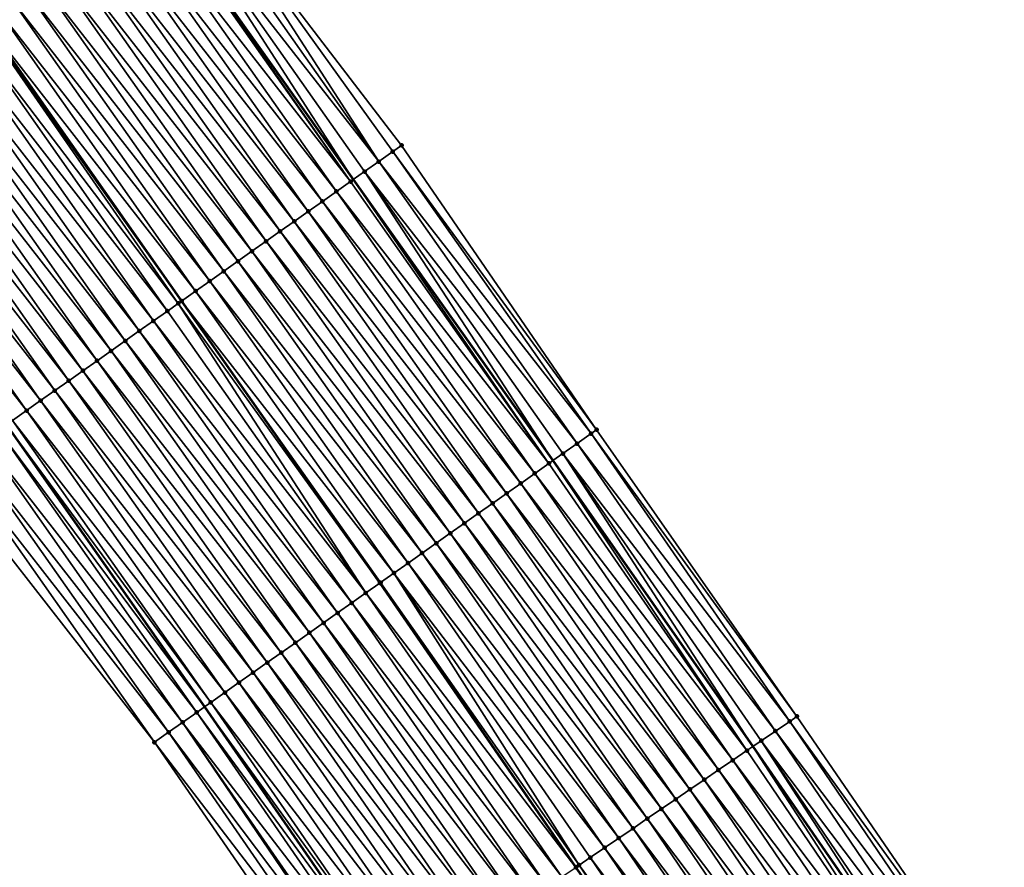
# Model space of a CAD drawing. Header units: feet. Extents: x 2017353 to 2024169, y 808050 to 818690.
# Tile 295 of 305: x 2023075 to 2023132, y 813666 to 813715. Entities that reach past the tile are written whole.
import ezdxf

# ---------------------------------------------------------------- set-up
doc = ezdxf.new("R2010")
doc.units = ezdxf.units.FT
doc.header["$MEASUREMENT"] = 0
for name, color, linetype, lineweight in [('EP_Travel Lane', 172, 'Continuous', 53), ('SB-Road Shots', 141, 'Continuous', 100), ('SB-Road X-Section', 40, 'Continuous', 13), ('STRIPING', 60, 'Continuous', 53)]:
    doc.layers.add(name, color=color, linetype=linetype, lineweight=lineweight)
doc.layers.add('I-77-MM15-17_SB-Surface-BORDER', color=7, linetype='Continuous')
doc.layers.add('I-77-MM15-17_SB-Surface-TIN', color=7, linetype='Continuous')

msp = doc.modelspace()

# ---------------------------------------------------------------- linework, layer by layer
at = {"layer": 'EP_Travel Lane'}
for points in [[(2022991.022505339, 813803.1458993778, 305.6170101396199), (2023003.285776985, 813787.5748178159, 306.3176587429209), (2023015.481625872, 813771.7401552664, 307.0422273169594), (2023027.677817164, 813755.9050481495, 307.7509931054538), (2023039.451268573, 813740.0749688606, 308.4438648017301), (2023051.259084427, 813723.947273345, 309.1315599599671), (2023062.910742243, 813707.9515460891, 309.8217512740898), (2023074.398836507, 813691.5952784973, 310.526257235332), (2023085.886663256, 813675.2393917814, 311.2440111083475), (2023097.152630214, 813658.9396776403, 311.9564695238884), (2023108.400717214, 813642.4176705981, 312.6668367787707), (2023119.426560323, 813626.1889705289, 313.387801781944), (2023130.063606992, 813609.2629426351, 313.9963628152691), (2023140.69929861, 813592.3390709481, 314.6781366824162), (2023151.334193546, 813575.4164669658, 315.40295375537), (2023161.970089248, 813558.4922705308, 316.0737007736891), (2023172.605150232, 813541.5694023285, 316.789546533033), (2023183.240155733, 813524.6466224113, 317.5083899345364)], [(2023022.87013042, 813802.7523768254, 308.1706826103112), (2023034.977134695, 813786.8482880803, 308.8740634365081), (2023047.084266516, 813770.9440317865, 309.571511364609), (2023059.192058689, 813754.6059007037, 310.2723964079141), (2023070.999675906, 813738.4784764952, 310.9698875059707), (2023082.927156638, 813722.1074260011, 311.6875594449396), (2023094.503306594, 813705.8125200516, 312.3790393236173), (2023106.078957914, 813689.5183159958, 313.0950110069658), (2023117.66792653, 813672.9413949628, 313.7577293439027), (2023129.028182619, 813656.4919666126, 314.3854467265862), (2023140.662172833, 813639.5990378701, 315.0095620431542), (2023151.539390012, 813622.8244211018, 315.6302828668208), (2023162.414023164, 813606.0537893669, 316.3875281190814), (2023173.289229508, 813589.2822736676, 317.1144895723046), (2023183.876974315, 813572.3268029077, 317.7604418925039), (2023194.421320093, 813555.3463802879, 318.4628187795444), (2023204.926228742, 813538.3413243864, 319.1687769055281)]]:
    msp.add_polyline3d(points, dxfattribs=at)
at = {"layer": 'I-77-MM15-17_SB-Surface-BORDER', "color": 3, "linetype": 'Continuous', "lineweight": -3}
for points in [[(2023024.964333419, 813804.3748025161, 308.3566072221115), (2023036.946262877, 813788.3742271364, 309.0580661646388), (2023049.169284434, 813772.559950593, 309.7702060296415), (2023061.614257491, 813756.3884599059, 310.4876143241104), (2023073.555617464, 813740.3594481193, 311.1966983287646), (2023085.154819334, 813723.6827751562, 311.8932503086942), (2023097.306286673, 813707.7941838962, 312.6253809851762), (2023108.604489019, 813691.3039202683, 313.3191232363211), (2023120.218062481, 813674.6817501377, 313.9789343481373), (2023131.518725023, 813658.1914563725, 314.5969364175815), (2023143.673377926, 813641.498583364, 315.1908668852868), (2023153.677246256, 813624.1738184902, 315.7780576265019), (2023163.769587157, 813606.9100084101, 316.4957880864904), (2023174.75253143, 813590.2067672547, 317.2367992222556), (2023185.943921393, 813573.6322411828, 317.9227440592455), (2023194.975082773, 813555.6961595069, 318.5071512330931), (2023205.189514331, 813538.5075337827, 319.1876011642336)], [(2023181.852581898, 813523.7702748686, 317.3997637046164), (2023171.551339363, 813540.9040270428, 316.7113860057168), (2023159.106655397, 813556.6838220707, 315.8496676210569), (2023149.587475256, 813574.3128165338, 315.2545603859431), (2023140.480258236, 813592.200764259, 314.6617741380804), (2023129.52701318, 813608.9241119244, 313.9559350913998), (2023117.200194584, 813624.78267664, 313.2088364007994), (2023105.421882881, 813640.386232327, 312.4429763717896), (2023094.197176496, 813656.9241267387, 311.7330354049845), (2023082.980358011, 813673.1857900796, 311.0144584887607), (2023070.66707368, 813688.9574749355, 310.2098197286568), (2023059.170121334, 813705.3067500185, 309.4875459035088), (2023047.574174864, 813721.2345558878, 308.7830737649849), (2023036.571872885, 813737.9548142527, 308.1614076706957), (2023024.851758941, 813753.7143577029, 307.4715350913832), (2023014.230916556, 813770.7705758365, 306.9171997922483), (2023000.449103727, 813785.3755890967, 306.0302409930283), (2022988.183231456, 813800.871041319, 305.3299364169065)]]:
    msp.add_polyline3d(points, dxfattribs=at)
at = {"layer": 'I-77-MM15-17_SB-Surface-TIN', "color": 128, "linetype": 'Continuous', "lineweight": -3}
for points in [[(2023095.978785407, 813706.8550641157, 312.4948224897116), (2023085.154819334, 813723.6827751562, 311.8932503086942), (2023084.480934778, 813723.2056166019, 311.8169760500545)], [(2023095.978785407, 813706.8550641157, 312.4948224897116), (2023096.794964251, 813707.4328721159, 312.5847563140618), (2023085.154819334, 813723.6827751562, 311.8932503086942)], [(2023096.794964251, 813707.4328721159, 312.5847563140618), (2023097.306286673, 813707.7941838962, 312.6253809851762), (2023085.154819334, 813723.6827751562, 311.8932503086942)], [(2023095.978785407, 813706.8550641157, 312.4948224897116), (2023084.480934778, 813723.2056166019, 311.8169760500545), (2023083.664390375, 813722.6283284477, 311.7451251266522)], [(2023083.664390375, 813722.6283284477, 311.7451251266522), (2023082.927156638, 813722.1074260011, 311.6875594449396), (2023094.503306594, 813705.8125200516, 312.3790393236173)], [(2023095.162069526, 813706.2780198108, 312.4314535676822), (2023083.664390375, 813722.6283284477, 311.7451251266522), (2023094.503306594, 813705.8125200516, 312.3790393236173)], [(2023095.162069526, 813706.2780198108, 312.4314535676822), (2023095.978785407, 813706.8550641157, 312.4948224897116), (2023083.664390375, 813722.6283284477, 311.7451251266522)], [(2023094.345386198, 813705.7009292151, 312.3664744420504), (2023082.847682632, 813722.0512725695, 311.6813538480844), (2023082.031413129, 813721.4735934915, 311.5959047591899)], [(2023094.345386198, 813705.7009292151, 312.3664744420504), (2023082.927156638, 813722.1074260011, 311.6875594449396), (2023082.847682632, 813722.0512725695, 311.6813538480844)], [(2023094.345386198, 813705.7009292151, 312.3664744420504), (2023094.503306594, 813705.8125200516, 312.3790393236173), (2023082.927156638, 813722.1074260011, 311.6875594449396)], [(2023093.529175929, 813705.123165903, 312.2780950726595), (2023082.031413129, 813721.4735934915, 311.5959047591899), (2023081.215199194, 813720.8958353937, 311.5077069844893)], [(2023093.529175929, 813705.123165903, 312.2780950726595), (2023094.345386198, 813705.7009292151, 312.3664744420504), (2023082.031413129, 813721.4735934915, 311.5959047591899)], [(2023092.712953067, 813704.5454204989, 312.1903386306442), (2023081.215199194, 813720.8958353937, 311.5077069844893), (2023080.398984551, 813720.318078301, 311.4195441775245)], [(2023092.712953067, 813704.5454204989, 312.1903386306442), (2023093.529175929, 813705.123165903, 312.2780950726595), (2023081.215199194, 813720.8958353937, 311.5077069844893)], [(2023091.896685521, 813703.9677386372, 312.1047924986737), (2023080.398984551, 813720.318078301, 311.4195441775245), (2023079.582649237, 813719.740492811, 311.3373505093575)], [(2023091.896685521, 813703.9677386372, 312.1047924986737), (2023092.712953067, 813704.5454204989, 312.1903386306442), (2023080.398984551, 813720.318078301, 311.4195441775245)], [(2023091.080291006, 813703.3902373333, 312.0255270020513), (2023079.582649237, 813719.740492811, 311.3373505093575), (2023078.766256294, 813719.1629892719, 311.2580074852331)], [(2023091.080291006, 813703.3902373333, 312.0255270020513), (2023091.896685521, 813703.9677386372, 312.1047924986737), (2023079.582649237, 813719.740492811, 311.3373505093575)], [(2023090.263885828, 813702.8127511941, 311.9467890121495), (2023078.766256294, 813719.1629892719, 311.2580074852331), (2023077.949912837, 813718.5854153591, 311.1762165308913)], [(2023090.263885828, 813702.8127511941, 311.9467890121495), (2023091.080291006, 813703.3902373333, 312.0255270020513), (2023078.766256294, 813719.1629892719, 311.2580074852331)], [(2023089.447514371, 813702.2352170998, 311.8663829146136), (2023077.949912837, 813718.5854153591, 311.1762165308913), (2023077.133573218, 813718.0078359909, 311.0942358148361)], [(2023089.447514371, 813702.2352170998, 311.8663829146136), (2023090.263885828, 813702.8127511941, 311.9467890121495), (2023077.949912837, 813718.5854153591, 311.1762165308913)], [(2023088.631066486, 813701.65779169, 311.7897573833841), (2023077.133573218, 813718.0078359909, 311.0942358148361), (2023076.317199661, 813717.4303048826, 311.0139338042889)], [(2023088.631066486, 813701.65779169, 311.7897573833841), (2023089.447514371, 813702.2352170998, 311.8663829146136), (2023077.133573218, 813718.0078359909, 311.0942358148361)], [(2023087.814639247, 813701.0803369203, 311.7121105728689), (2023076.317199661, 813717.4303048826, 311.0139338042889), (2023075.500914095, 813716.8526486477, 310.9292793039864)], [(2023087.814639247, 813701.0803369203, 311.7121105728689), (2023088.631066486, 813701.65779169, 311.7897573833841), (2023076.317199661, 813717.4303048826, 311.0139338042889)], [(2023086.998328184, 813700.5027169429, 311.6287170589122), (2023075.500914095, 813716.8526486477, 310.9292793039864), (2023074.684552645, 813716.275100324, 310.8483784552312)], [(2023086.998328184, 813700.5027169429, 311.6287170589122), (2023087.814639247, 813701.0803369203, 311.7121105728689), (2023075.500914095, 813716.8526486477, 310.9292793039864)], [(2023086.18201913, 813699.9250941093, 311.5452241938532), (2023074.684552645, 813716.275100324, 310.8483784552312), (2023073.868339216, 813715.6973415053, 310.7601556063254)], [(2023086.18201913, 813699.9250941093, 311.5452241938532), (2023086.998328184, 813700.5027169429, 311.6287170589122), (2023074.684552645, 813716.275100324, 310.8483784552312)], [(2023085.365761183, 813699.3473985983, 311.4592032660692), (2023073.868339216, 813715.6973415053, 310.7601556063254), (2023073.052065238, 813715.1196687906, 310.6749278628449)], [(2023085.365761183, 813699.3473985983, 311.4592032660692), (2023086.18201913, 813699.9250941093, 311.5452241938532), (2023073.868339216, 813715.6973415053, 310.7601556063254)], [(2023072.963417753, 813715.0569722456, 310.666575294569), (2023084.540112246, 813698.7630558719, 311.372172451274), (2023073.042677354, 813715.1130291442, 310.6740433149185)], [(2023084.549505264, 813698.7697002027, 311.3730820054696), (2023073.052065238, 813715.1196687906, 310.6749278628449), (2023073.042677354, 813715.1130291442, 310.6740433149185)], [(2023084.549505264, 813698.7697002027, 311.3730820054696), (2023073.042677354, 813715.1130291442, 310.6740433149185), (2023084.540112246, 813698.7630558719, 311.372172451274)], [(2023084.549505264, 813698.7697002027, 311.3730820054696), (2023085.365761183, 813699.3473985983, 311.4592032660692), (2023073.052065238, 813715.1196687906, 310.6749278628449)], [(2023083.732820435, 813698.192611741, 311.3081771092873), (2023072.235454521, 813714.5424749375, 310.6063571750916), (2023071.418864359, 813713.9652518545, 310.5367697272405)], [(2023084.361810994, 813698.6369310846, 311.3549070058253), (2023072.963417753, 813715.0569722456, 310.666575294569), (2023072.235454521, 813714.5424749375, 310.6063571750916)], [(2023083.732820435, 813698.192611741, 311.3081771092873), (2023084.361810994, 813698.6369310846, 311.3549070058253), (2023072.235454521, 813714.5424749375, 310.6063571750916)], [(2023084.361810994, 813698.6369310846, 311.3549070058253), (2023084.540112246, 813698.7630558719, 311.372172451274), (2023072.963417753, 813715.0569722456, 310.666575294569)], [(2023082.916265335, 813697.6153387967, 311.2368550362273), (2023071.418864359, 813713.9652518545, 310.5367697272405), (2023070.602333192, 813713.3879448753, 310.4642639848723)], [(2023082.916265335, 813697.6153387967, 311.2368550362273), (2023083.732820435, 813698.192611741, 311.3081771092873), (2023071.418864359, 813713.9652518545, 310.5367697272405)], [(2023082.099778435, 813697.0379688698, 311.1621594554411), (2023070.602333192, 813713.3879448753, 310.4642639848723), (2023069.78576656, 813712.8106883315, 310.3935126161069)], [(2023082.099778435, 813697.0379688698, 311.1621594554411), (2023082.916265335, 813697.6153387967, 311.2368550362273), (2023070.602333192, 813713.3879448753, 310.4642639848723)], [(2023081.283227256, 813696.4606903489, 311.0906434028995), (2023069.78576656, 813712.8106883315, 310.3935126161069), (2023068.969111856, 813712.2335570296, 310.3271177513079)], [(2023081.283227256, 813696.4606903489, 311.0906434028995), (2023082.099778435, 813697.0379688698, 311.1621594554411), (2023069.78576656, 813712.8106883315, 310.3935126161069)], [(2023080.466550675, 813695.8835901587, 311.0253305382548), (2023068.969111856, 813712.2335570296, 310.3271177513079), (2023068.152402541, 813711.6565033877, 310.2634242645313)], [(2023080.466550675, 813695.8835901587, 311.0253305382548), (2023081.283227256, 813696.4606903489, 311.0906434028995), (2023068.969111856, 813712.2335570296, 310.3271177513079)], [(2023079.649880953, 813695.3064802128, 310.959678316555), (2023068.152402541, 813711.6565033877, 310.2634242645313), (2023067.335659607, 813711.0794975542, 310.2013937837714)], [(2023079.649880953, 813695.3064802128, 310.959678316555), (2023080.466550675, 813695.8835901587, 311.0253305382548), (2023068.152402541, 813711.6565033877, 310.2634242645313)], [(2023078.833174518, 813694.7294224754, 310.8958421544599), (2023067.335659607, 813711.0794975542, 310.2013937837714), (2023066.518987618, 813710.5023908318, 310.1358539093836)], [(2023078.833174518, 813694.7294224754, 310.8958421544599), (2023079.649880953, 813695.3064802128, 310.959678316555), (2023067.335659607, 813711.0794975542, 310.2013937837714)], [(2023078.01647766, 813694.1523511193, 310.8315322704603), (2023066.518987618, 813710.5023908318, 310.1358539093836), (2023065.702344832, 813709.9252425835, 310.0688695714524)], [(2023078.01647766, 813694.1523511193, 310.8315322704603), (2023078.833174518, 813694.7294224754, 310.8958421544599), (2023066.518987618, 813710.5023908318, 310.1358539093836)], [(2023077.19982279, 813693.575220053, 310.7651453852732), (2023065.702344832, 813709.9252425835, 310.0688695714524), (2023064.885734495, 813709.3480481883, 310.0002800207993)], [(2023077.19982279, 813693.575220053, 310.7651453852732), (2023078.01647766, 813694.1523511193, 310.8315322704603), (2023065.702344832, 813709.9252425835, 310.0688695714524)], [(2023076.383184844, 813692.9980649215, 310.697921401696), (2023064.885734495, 813709.3480481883, 310.0002800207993), (2023064.069165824, 813708.7707945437, 309.9296295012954)], [(2023076.383184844, 813692.9980649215, 310.697921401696), (2023077.19982279, 813693.575220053, 310.7651453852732), (2023064.885734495, 813709.3480481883, 310.0002800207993)], [(2023075.566649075, 813692.4207644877, 310.6256431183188), (2023064.069165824, 813708.7707945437, 309.9296295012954), (2023063.25267531, 813708.1934297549, 309.8551128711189)], [(2023075.566649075, 813692.4207644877, 310.6256431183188), (2023076.383184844, 813692.9980649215, 310.697921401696), (2023064.069165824, 813708.7707945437, 309.9296295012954)], [(2023074.750016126, 813691.8436022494, 310.5581719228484), (2023075.566649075, 813692.4207644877, 310.6256431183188), (2023063.25267531, 813708.1934297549, 309.8551128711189)], [(2023108.604489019, 813691.3039202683, 313.3191232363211), (2023097.306286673, 813707.7941838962, 312.6253809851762), (2023096.794964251, 813707.4328721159, 312.5847563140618)], [(2023108.292146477, 813691.0832701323, 313.2956585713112), (2023096.794964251, 813707.4328721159, 312.5847563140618), (2023095.978785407, 813706.8550641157, 312.4948224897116)], [(2023108.292146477, 813691.0832701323, 313.2956585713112), (2023108.604489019, 813691.3039202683, 313.3191232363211), (2023096.794964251, 813707.4328721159, 312.5847563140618)], [(2023107.475822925, 813690.505667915, 313.21288305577), (2023095.978785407, 813706.8550641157, 312.4948224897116), (2023095.162069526, 813706.2780198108, 312.4314535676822)], [(2023107.475822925, 813690.505667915, 313.21288305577), (2023108.292146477, 813691.0832701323, 313.2956585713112), (2023095.978785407, 813706.8550641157, 312.4948224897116)], [(2023095.162069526, 813706.2780198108, 312.4314535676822), (2023094.503306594, 813705.8125200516, 312.3790393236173), (2023106.078957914, 813689.5183159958, 313.0950110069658)], [(2023106.659252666, 813689.9284165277, 313.1423110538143), (2023095.162069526, 813706.2780198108, 312.4314535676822), (2023106.078957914, 813689.5183159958, 313.0950110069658)], [(2023106.659252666, 813689.9284165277, 313.1423110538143), (2023107.475822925, 813690.505667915, 313.21288305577), (2023095.162069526, 813706.2780198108, 312.4314535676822)], [(2023105.842601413, 813689.3512803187, 313.0757454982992), (2023094.345386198, 813705.7009292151, 312.3664744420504), (2023093.529175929, 813705.123165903, 312.2780950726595)], [(2023105.842601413, 813689.3512803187, 313.0757454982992), (2023094.503306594, 813705.8125200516, 312.3790393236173), (2023094.345386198, 813705.7009292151, 312.3664744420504)], [(2023105.842601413, 813689.3512803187, 313.0757454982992), (2023106.078957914, 813689.5183159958, 313.0950110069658), (2023094.503306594, 813705.8125200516, 312.3790393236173)], [(2023105.026446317, 813688.7734385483, 312.9846372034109), (2023093.529175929, 813705.123165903, 312.2780950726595), (2023092.712953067, 813704.5454204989, 312.1903386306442)], [(2023105.026446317, 813688.7734385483, 312.9846372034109), (2023105.842601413, 813689.3512803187, 313.0757454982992), (2023093.529175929, 813705.123165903, 312.2780950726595)], [(2023104.210337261, 813688.1955313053, 312.8912514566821), (2023092.712953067, 813704.5454204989, 312.1903386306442), (2023091.896685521, 813703.9677386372, 312.1047924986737)], [(2023104.210337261, 813688.1955313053, 312.8912514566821), (2023105.026446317, 813688.7734385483, 312.9846372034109), (2023092.712953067, 813704.5454204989, 312.1903386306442)], [(2023103.39413415, 813687.6177578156, 312.8025182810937), (2023091.896685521, 813703.9677386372, 312.1047924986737), (2023091.080291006, 813703.3902373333, 312.0255270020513)], [(2023103.39413415, 813687.6177578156, 312.8025182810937), (2023104.210337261, 813688.1955313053, 312.8912514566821), (2023091.896685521, 813703.9677386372, 312.1047924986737)], [(2023102.577805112, 813687.0401634, 312.7200141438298), (2023091.080291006, 813703.3902373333, 312.0255270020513), (2023090.263885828, 813702.8127511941, 311.9467890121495)], [(2023102.577805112, 813687.0401634, 312.7200141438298), (2023103.39413415, 813687.6177578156, 312.8025182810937), (2023091.080291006, 813703.3902373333, 312.0255270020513)], [(2023101.761431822, 813686.4626319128, 312.6396989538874), (2023090.263885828, 813702.8127511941, 311.9467890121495), (2023089.447514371, 813702.2352170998, 311.8663829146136)], [(2023101.761431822, 813686.4626319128, 312.6396989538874), (2023102.577805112, 813687.0401634, 312.7200141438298), (2023090.263885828, 813702.8127511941, 311.9467890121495)], [(2023100.945062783, 813685.8850943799, 312.5591734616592), (2023089.447514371, 813702.2352170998, 311.8663829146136), (2023088.631066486, 813701.65779169, 311.7897573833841)], [(2023100.945062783, 813685.8850943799, 312.5591734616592), (2023101.761431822, 813686.4626319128, 312.6396989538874), (2023089.447514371, 813702.2352170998, 311.8663829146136)], [(2023100.128609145, 813685.3076771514, 312.4828327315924), (2023088.631066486, 813701.65779169, 311.7897573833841), (2023087.814639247, 813701.0803369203, 311.7121105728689)], [(2023100.128609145, 813685.3076771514, 312.4828327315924), (2023100.945062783, 813685.8850943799, 312.5591734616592), (2023088.631066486, 813701.65779169, 311.7897573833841)], [(2023099.312272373, 813684.7300937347, 312.4007111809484), (2023087.814639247, 813701.0803369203, 311.7121105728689), (2023086.998328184, 813700.5027169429, 311.6287170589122)], [(2023099.312272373, 813684.7300937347, 312.4007111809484), (2023100.128609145, 813685.3076771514, 312.4828327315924), (2023087.814639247, 813701.0803369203, 311.7121105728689)], [(2023098.495958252, 813684.1524781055, 312.3174691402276), (2023086.998328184, 813700.5027169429, 311.6287170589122), (2023086.18201913, 813699.9250941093, 311.5452241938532)], [(2023098.495958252, 813684.1524781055, 312.3174691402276), (2023099.312272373, 813684.7300937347, 312.4007111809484), (2023086.998328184, 813700.5027169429, 311.6287170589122)], [(2023097.679637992, 813683.5748712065, 312.2345307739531), (2023086.18201913, 813699.9250941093, 311.5452241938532), (2023085.365761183, 813699.3473985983, 311.4592032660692)], [(2023097.679637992, 813683.5748712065, 312.2345307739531), (2023098.495958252, 813684.1524781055, 312.3174691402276), (2023086.18201913, 813699.9250941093, 311.5452241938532)], [(2023096.863424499, 813682.9971124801, 312.1463111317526), (2023085.365761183, 813699.3473985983, 311.4592032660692), (2023084.549505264, 813698.7697002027, 311.3730820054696)], [(2023096.863424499, 813682.9971124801, 312.1463111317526), (2023097.679637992, 813683.5748712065, 312.2345307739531), (2023085.365761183, 813699.3473985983, 311.4592032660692)], [(2023095.230288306, 813681.8426035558, 312.0049532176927), (2023084.361810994, 813698.6369310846, 311.3549070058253), (2023083.732820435, 813698.192611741, 311.3081771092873)], [(2023084.361810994, 813698.6369310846, 311.3549070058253), (2023096.037625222, 813682.4129715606, 312.0664382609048), (2023084.540112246, 813698.7630558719, 311.372172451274)], [(2023095.230288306, 813681.8426035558, 312.0049532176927), (2023096.037625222, 813682.4129715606, 312.0664382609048), (2023084.361810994, 813698.6369310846, 311.3549070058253)], [(2023096.089129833, 813682.4493796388, 312.0708509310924), (2023084.549505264, 813698.7697002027, 311.3730820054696), (2023084.540112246, 813698.7630558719, 311.372172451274)], [(2023096.04702779, 813682.4196142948, 312.0671543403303), (2023084.540112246, 813698.7630558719, 311.372172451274), (2023096.037625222, 813682.4129715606, 312.0664382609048)], [(2023096.04702779, 813682.4196142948, 312.0671543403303), (2023096.089129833, 813682.4493796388, 312.0708509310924), (2023084.540112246, 813698.7630558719, 311.372172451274)], [(2023096.089129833, 813682.4493796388, 312.0708509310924), (2023096.863424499, 813682.9971124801, 312.1463111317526), (2023084.549505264, 813698.7697002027, 311.3730820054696)], [(2023095.230288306, 813681.8426035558, 312.0049532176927), (2023083.732820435, 813698.192611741, 311.3081771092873), (2023082.916265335, 813697.6153387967, 311.2368550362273)], [(2023094.413706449, 813681.2653686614, 311.9349549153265), (2023082.916265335, 813697.6153387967, 311.2368550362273), (2023082.099778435, 813697.0379688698, 311.1621594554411)], [(2023094.413706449, 813681.2653686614, 311.9349549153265), (2023095.230288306, 813681.8426035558, 312.0049532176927), (2023082.916265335, 813697.6153387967, 311.2368550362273)], [(2023093.597136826, 813680.6881163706, 311.8643514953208), (2023082.099778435, 813697.0379688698, 311.1621594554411), (2023081.283227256, 813696.4606903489, 311.0906434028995)], [(2023093.597136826, 813680.6881163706, 311.8643514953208), (2023094.413706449, 813681.2653686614, 311.9349549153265), (2023082.099778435, 813697.0379688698, 311.1621594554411)], [(2023092.780517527, 813680.1109347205, 311.7962052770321), (2023081.283227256, 813696.4606903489, 311.0906434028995), (2023080.466550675, 813695.8835901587, 311.0253305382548)], [(2023092.780517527, 813680.1109347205, 311.7962052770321), (2023093.597136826, 813680.6881163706, 311.8643514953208), (2023081.283227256, 813696.4606903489, 311.0906434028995)], [(2023091.963835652, 813679.5338420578, 311.7311544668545), (2023080.466550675, 813695.8835901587, 311.0253305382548), (2023079.649880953, 813695.3064802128, 310.959678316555)], [(2023091.963835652, 813679.5338420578, 311.7311544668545), (2023092.780517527, 813680.1109347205, 311.7962052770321), (2023080.466550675, 813695.8835901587, 311.0253305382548)], [(2023091.147144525, 813678.9567625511, 311.6665612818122), (2023079.649880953, 813695.3064802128, 310.959678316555), (2023078.833174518, 813694.7294224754, 310.8958421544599)], [(2023091.147144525, 813678.9567625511, 311.6665612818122), (2023091.963835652, 813679.5338420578, 311.7311544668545), (2023079.649880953, 813695.3064802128, 310.959678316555)], [(2023090.330398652, 813678.3797608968, 311.6046761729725), (2023078.833174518, 813694.7294224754, 310.8958421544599), (2023078.01647766, 813694.1523511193, 310.8315322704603)], [(2023090.330398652, 813678.3797608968, 311.6046761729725), (2023091.147144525, 813678.9567625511, 311.6665612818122), (2023078.833174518, 813694.7294224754, 310.8958421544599)], [(2023089.513787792, 813677.8025672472, 311.5361125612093), (2023078.01647766, 813694.1523511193, 310.8315322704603), (2023077.19982279, 813693.575220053, 310.7651453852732)], [(2023089.513787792, 813677.8025672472, 311.5361125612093), (2023090.330398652, 813678.3797608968, 311.6046761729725), (2023078.01647766, 813694.1523511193, 310.8315322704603)], [(2023088.697122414, 813677.2254511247, 311.4702457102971), (2023077.19982279, 813693.575220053, 310.7651453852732), (2023076.383184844, 813692.9980649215, 310.697921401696)], [(2023088.697122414, 813677.2254511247, 311.4702457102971), (2023089.513787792, 813677.8025672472, 311.5361125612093), (2023077.19982279, 813693.575220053, 310.7651453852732)], [(2023087.880475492, 813676.6483087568, 311.4034659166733), (2023076.383184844, 813692.9980649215, 310.697921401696), (2023075.566649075, 813692.4207644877, 310.6256431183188)], [(2023087.880475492, 813676.6483087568, 311.4034659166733), (2023088.697122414, 813677.2254511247, 311.4702457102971), (2023076.383184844, 813692.9980649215, 310.697921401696)], [(2023087.063812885, 813676.0711886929, 311.3374619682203), (2023075.566649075, 813692.4207644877, 310.6256431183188), (2023074.750016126, 813691.8436022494, 310.5581719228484)], [(2023087.063812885, 813676.0711886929, 311.3374619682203), (2023087.880475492, 813676.6483087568, 311.4034659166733), (2023075.566649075, 813692.4207644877, 310.6256431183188)], [(2023086.247142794, 813675.4940792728, 311.2718282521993), (2023074.750016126, 813691.8436022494, 310.5581719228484), (2023074.398836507, 813691.5952784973, 310.526257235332)], [(2023086.247142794, 813675.4940792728, 311.2718282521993), (2023087.063812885, 813676.0711886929, 311.3374619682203), (2023074.750016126, 813691.8436022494, 310.5581719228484)], [(2023085.430419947, 813674.9170448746, 311.2088041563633), (2023073.933519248, 813691.266246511, 310.4839698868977), (2023073.117080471, 813690.6888081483, 310.4068937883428)], [(2023073.933519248, 813691.266246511, 310.4839698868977), (2023085.886663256, 813675.2393917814, 311.2440111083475), (2023074.398836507, 813691.5952784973, 310.526257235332)], [(2023085.430419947, 813674.9170448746, 311.2088041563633), (2023085.886663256, 813675.2393917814, 311.2440111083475), (2023073.933519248, 813691.266246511, 310.4839698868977)], [(2023086.247142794, 813675.4940792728, 311.2718282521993), (2023074.398836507, 813691.5952784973, 310.526257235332), (2023085.886663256, 813675.2393917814, 311.2440111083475)], [(2023120.218062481, 813674.6817501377, 313.9789343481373), (2023108.604489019, 813691.3039202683, 313.3191232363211), (2023108.292146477, 813691.0832701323, 313.2956585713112)], [(2023084.613797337, 813674.3398679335, 311.140821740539), (2023073.117080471, 813690.6888081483, 310.4068937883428), (2023072.300318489, 813690.1118294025, 310.3458053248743)], [(2023084.613797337, 813674.3398679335, 311.140821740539), (2023085.430419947, 813674.9170448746, 311.2088041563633), (2023073.117080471, 813690.6888081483, 310.4068937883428)], [(2023119.802898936, 813674.3984841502, 313.9444292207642), (2023108.292146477, 813691.0832701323, 313.2956585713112), (2023107.475822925, 813690.505667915, 313.21288305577)], [(2023119.802898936, 813674.3984841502, 313.9444292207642), (2023120.218062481, 813674.6817501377, 313.9789343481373), (2023108.292146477, 813691.0832701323, 313.2956585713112)], [(2023083.797027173, 813673.7629008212, 311.0801381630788), (2023072.300318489, 813690.1118294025, 310.3458053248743), (2023071.48371502, 813689.5346252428, 310.2768759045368)], [(2023083.797027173, 813673.7629008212, 311.0801381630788), (2023084.613797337, 813674.3398679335, 311.140821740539), (2023072.300318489, 813690.1118294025, 310.3458053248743)], [(2023118.97699045, 813673.8346735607, 313.86896132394), (2023107.475822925, 813690.505667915, 313.21288305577), (2023106.659252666, 813689.9284165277, 313.1423110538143)], [(2023118.97699045, 813673.8346735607, 313.86896132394), (2023119.802898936, 813674.3984841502, 313.9444292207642), (2023107.475822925, 813690.505667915, 313.21288305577)], [(2023082.980358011, 813673.1857900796, 311.0144584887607), (2023071.48371502, 813689.5346252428, 310.2768759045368), (2023070.66707368, 813688.9574749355, 310.2098197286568)], [(2023082.980358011, 813673.1857900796, 311.0144584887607), (2023083.797027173, 813673.7629008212, 311.0801381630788), (2023071.48371502, 813689.5346252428, 310.2768759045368)], [(2023117.324943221, 813672.7073916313, 313.7295511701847), (2023106.078957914, 813689.5183159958, 313.0950110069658), (2023105.842601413, 813689.3512803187, 313.0757454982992)], [(2023106.659252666, 813689.9284165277, 313.1423110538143), (2023106.078957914, 813689.5183159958, 313.0950110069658), (2023117.66792653, 813672.9413949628, 313.7577293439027)], [(2023117.324943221, 813672.7073916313, 313.7295511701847), (2023117.66792653, 813672.9413949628, 313.7577293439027), (2023106.078957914, 813689.5183159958, 313.0950110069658)], [(2023118.151003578, 813673.2709784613, 313.7974170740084), (2023106.659252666, 813689.9284165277, 313.1423110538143), (2023117.66792653, 813672.9413949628, 313.7577293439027)], [(2023118.151003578, 813673.2709784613, 313.7974170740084), (2023118.97699045, 813673.8346735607, 313.86896132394), (2023106.659252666, 813689.9284165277, 313.1423110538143)], [(2023117.324943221, 813672.7073916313, 313.7295511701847), (2023105.842601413, 813689.3512803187, 313.0757454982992), (2023105.026446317, 813688.7734385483, 312.9846372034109)], [(2023116.499222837, 813672.1433039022, 313.644667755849), (2023105.026446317, 813688.7734385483, 312.9846372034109), (2023104.210337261, 813688.1955313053, 312.8912514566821)], [(2023116.499222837, 813672.1433039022, 313.644667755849), (2023117.324943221, 813672.7073916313, 313.7295511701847), (2023105.026446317, 813688.7734385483, 312.9846372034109)], [(2023115.673545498, 813671.5791527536, 313.5576297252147), (2023104.210337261, 813688.1955313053, 312.8912514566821), (2023103.39413415, 813687.6177578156, 312.8025182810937)], [(2023115.673545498, 813671.5791527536, 313.5576297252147), (2023116.499222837, 813672.1433039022, 313.644667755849), (2023104.210337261, 813688.1955313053, 312.8912514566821)], [(2023114.84784309, 813671.0150385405, 313.4718465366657), (2023103.39413415, 813687.6177578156, 312.8025182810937), (2023102.577805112, 813687.0401634, 312.7200141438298)], [(2023114.84784309, 813671.0150385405, 313.4718465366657), (2023115.673545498, 813671.5791527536, 313.5576297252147), (2023103.39413415, 813687.6177578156, 312.8025182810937)], [(2023114.022086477, 813670.4510041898, 313.3887765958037), (2023102.577805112, 813687.0401634, 312.7200141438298), (2023101.761431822, 813686.4626319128, 312.6396989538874)], [(2023114.022086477, 813670.4510041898, 313.3887765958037), (2023114.84784309, 813671.0150385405, 313.4718465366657), (2023102.577805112, 813687.0401634, 312.7200141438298)], [(2023113.196330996, 813669.8869681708, 313.3056499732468), (2023101.761431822, 813686.4626319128, 312.6396989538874), (2023100.945062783, 813685.8850943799, 312.5591734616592)], [(2023113.196330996, 813669.8869681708, 313.3056499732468), (2023114.022086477, 813670.4510041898, 313.3887765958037), (2023101.761431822, 813686.4626319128, 312.6396989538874)], [(2023112.370543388, 813669.3229794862, 313.2241314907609), (2023100.945062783, 813685.8850943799, 312.5591734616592), (2023100.128609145, 813685.3076771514, 312.4828327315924)], [(2023112.370543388, 813669.3229794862, 313.2241314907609), (2023113.196330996, 813669.8869681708, 313.3056499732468), (2023100.945062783, 813685.8850943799, 312.5591734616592)], [(2023111.544738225, 813668.7590166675, 313.1434917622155), (2023100.128609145, 813685.3076771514, 312.4828327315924), (2023099.312272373, 813684.7300937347, 312.4007111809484)], [(2023111.544738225, 813668.7590166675, 313.1434917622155), (2023112.370543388, 813669.3229794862, 313.2241314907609), (2023100.128609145, 813685.3076771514, 312.4828327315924)], [(2023110.718918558, 813668.1950752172, 313.0635780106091), (2023099.312272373, 813684.7300937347, 312.4007111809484), (2023098.495958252, 813684.1524781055, 312.3174691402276)], [(2023110.718918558, 813668.1950752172, 313.0635780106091), (2023111.544738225, 813668.7590166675, 313.1434917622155), (2023099.312272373, 813684.7300937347, 312.4007111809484)], [(2023109.893196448, 813667.6309900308, 312.9787809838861), (2023098.495958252, 813684.1524781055, 312.3174691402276), (2023097.679637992, 813683.5748712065, 312.2345307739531)], [(2023109.893196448, 813667.6309900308, 312.9787809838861), (2023110.718918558, 813668.1950752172, 313.0635780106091), (2023098.495958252, 813684.1524781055, 312.3174691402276)], [(2023109.067439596, 813667.066956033, 312.8957230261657), (2023097.679637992, 813683.5748712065, 312.2345307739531), (2023096.863424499, 813682.9971124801, 312.1463111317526)], [(2023109.067439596, 813667.066956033, 312.8957230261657), (2023109.893196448, 813667.6309900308, 312.9787809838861), (2023097.679637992, 813683.5748712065, 312.2345307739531)], [(2023107.593961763, 813666.0605606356, 312.7490271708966), (2023096.863424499, 813682.9971124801, 312.1463111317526), (2023096.089129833, 813682.4493796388, 312.0708509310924)], [(2023108.241712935, 813666.5028775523, 312.8111538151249), (2023109.067439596, 813667.066956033, 312.8957230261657), (2023096.863424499, 813682.9971124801, 312.1463111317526)], [(2023107.593961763, 813666.0605606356, 312.7490271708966), (2023108.241712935, 813666.5028775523, 312.8111538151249), (2023096.863424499, 813682.9971124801, 312.1463111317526)], [(2023095.230288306, 813681.8426035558, 312.0049532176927), (2023107.406418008, 813665.93260703, 312.733613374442), (2023096.037625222, 813682.4129715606, 312.0664382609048)], [(2023107.415832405, 813665.9390257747, 312.7342865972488), (2023096.04702779, 813682.4196142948, 312.0671543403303), (2023096.037625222, 813682.4129715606, 312.0664382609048)], [(2023107.415832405, 813665.9390257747, 312.7342865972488), (2023096.037625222, 813682.4129715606, 312.0664382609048), (2023107.406418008, 813665.93260703, 312.733613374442)], [(2023107.415832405, 813665.9390257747, 312.7342865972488), (2023096.089129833, 813682.4493796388, 312.0708509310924), (2023096.04702779, 813682.4196142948, 312.0671543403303)], [(2023107.415832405, 813665.9390257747, 312.7342865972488), (2023107.593961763, 813666.0605606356, 312.7490271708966), (2023096.089129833, 813682.4493796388, 312.0708509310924)], [(2023106.589596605, 813665.3756974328, 312.6752025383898), (2023095.230288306, 813681.8426035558, 312.0049532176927), (2023094.413706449, 813681.2653686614, 311.9349549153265)], [(2023106.589596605, 813665.3756974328, 312.6752025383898), (2023107.406418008, 813665.93260703, 312.733613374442), (2023095.230288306, 813681.8426035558, 312.0049532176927)], [(2023105.76344447, 813664.8122458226, 312.6119305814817), (2023094.413706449, 813681.2653686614, 311.9349549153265), (2023093.597136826, 813680.6881163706, 311.8643514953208)], [(2023105.76344447, 813664.8122458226, 312.6119305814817), (2023106.589596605, 813665.3756974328, 312.6752025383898), (2023094.413706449, 813681.2653686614, 311.9349549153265)], [(2023104.937324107, 813664.2487474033, 312.5470683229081), (2023093.597136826, 813680.6881163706, 311.8643514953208), (2023092.780517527, 813680.1109347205, 311.7962052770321)], [(2023104.937324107, 813664.2487474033, 312.5470683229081), (2023105.76344447, 813664.8122458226, 312.6119305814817), (2023093.597136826, 813680.6881163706, 311.8643514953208)], [(2023104.111170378, 813663.685298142, 312.4838761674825), (2023092.780517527, 813680.1109347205, 311.7962052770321), (2023091.963835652, 813679.5338420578, 311.7311544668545)], [(2023104.111170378, 813663.685298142, 312.4838761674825), (2023104.937324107, 813664.2487474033, 312.5470683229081), (2023092.780517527, 813680.1109347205, 311.7962052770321)], [(2023103.284896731, 813663.1220255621, 312.4266865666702), (2023091.963835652, 813679.5338420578, 311.7311544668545), (2023091.147144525, 813678.9567625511, 311.6665612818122)], [(2023103.284896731, 813663.1220255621, 312.4266865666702), (2023104.111170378, 813663.685298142, 312.4838761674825), (2023091.963835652, 813679.5338420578, 311.7311544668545)], [(2023102.458683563, 813662.5586638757, 312.3664696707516), (2023091.147144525, 813678.9567625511, 311.6665612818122), (2023090.330398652, 813678.3797608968, 311.6046761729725)], [(2023102.458683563, 813662.5586638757, 312.3664696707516), (2023103.284896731, 813663.1220255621, 312.4266865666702), (2023091.147144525, 813678.9567625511, 311.6665612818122)], [(2023101.632453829, 813661.9953265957, 312.3070819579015), (2023090.330398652, 813678.3797608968, 311.6046761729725), (2023089.513787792, 813677.8025672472, 311.5361125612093)], [(2023101.632453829, 813661.9953265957, 312.3070819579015), (2023102.458683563, 813662.5586638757, 312.3664696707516), (2023090.330398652, 813678.3797608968, 311.6046761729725)], [(2023100.806215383, 813661.4320021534, 312.24813038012), (2023089.513787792, 813677.8025672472, 311.5361125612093), (2023088.697122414, 813677.2254511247, 311.4702457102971)], [(2023100.806215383, 813661.4320021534, 312.24813038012), (2023101.632453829, 813661.9953265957, 312.3070819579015), (2023089.513787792, 813677.8025672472, 311.5361125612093)], [(2023099.980061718, 813660.8685527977, 312.1849350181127), (2023088.697122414, 813677.2254511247, 311.4702457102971), (2023087.880475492, 813676.6483087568, 311.4034659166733)], [(2023099.980061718, 813660.8685527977, 312.1849350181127), (2023100.806215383, 813661.4320021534, 312.24813038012), (2023088.697122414, 813677.2254511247, 311.4702457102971)], [(2023099.153918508, 813660.3050880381, 312.1212163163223), (2023087.880475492, 813676.6483087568, 311.4034659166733), (2023087.063812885, 813676.0711886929, 311.3374619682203)], [(2023099.153918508, 813660.3050880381, 312.1212163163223), (2023099.980061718, 813660.8685527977, 312.1849350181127), (2023087.880475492, 813676.6483087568, 311.4034659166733)], [(2023098.327905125, 813659.7414320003, 312.050999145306), (2023087.063812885, 813676.0711886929, 311.3374619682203), (2023086.247142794, 813675.4940792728, 311.2718282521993)], [(2023098.327905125, 813659.7414320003, 312.050999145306), (2023099.153918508, 813660.3050880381, 312.1212163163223), (2023087.063812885, 813676.0711886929, 311.3374619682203)], [(2023085.430419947, 813674.9170448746, 311.2088041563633), (2023097.152630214, 813658.9396776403, 311.9564695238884), (2023085.886663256, 813675.2393917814, 311.2440111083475)], [(2023097.501851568, 813659.1778351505, 311.9827928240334), (2023086.247142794, 813675.4940792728, 311.2718282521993), (2023085.886663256, 813675.2393917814, 311.2440111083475)], [(2023097.501851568, 813659.1778351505, 311.9827928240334), (2023085.886663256, 813675.2393917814, 311.2440111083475), (2023097.152630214, 813658.9396776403, 311.9564695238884)], [(2023097.501851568, 813659.1778351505, 311.9827928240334), (2023098.327905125, 813659.7414320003, 312.050999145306), (2023086.247142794, 813675.4940792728, 311.2718282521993)], [(2023096.675679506, 813658.6144129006, 311.920518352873), (2023085.430419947, 813674.9170448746, 311.2088041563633), (2023084.613797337, 813674.3398679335, 311.140821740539)], [(2023096.675679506, 813658.6144129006, 311.920518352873), (2023097.152630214, 813658.9396776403, 311.9564695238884), (2023085.430419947, 813674.9170448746, 311.2088041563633)], [(2023131.518725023, 813658.1914563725, 314.5969364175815), (2023120.218062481, 813674.6817501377, 313.9789343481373), (2023119.802898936, 813674.3984841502, 313.9444292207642)], [(2023095.715030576, 813657.9589958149, 311.8414547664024), (2023084.613797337, 813674.3398679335, 311.140821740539), (2023083.797027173, 813673.7629008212, 311.0801381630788)], [(2023095.715030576, 813657.9589958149, 311.8414547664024), (2023095.849658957, 813658.0507674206, 311.8506598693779), (2023084.613797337, 813674.3398679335, 311.140821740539)], [(2023095.849658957, 813658.0507674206, 311.8506598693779), (2023096.675679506, 813658.6144129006, 311.920518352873), (2023084.613797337, 813674.3398679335, 311.140821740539)], [(2023131.029698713, 813657.8575054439, 314.5495845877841), (2023119.802898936, 813674.3984841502, 313.9444292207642), (2023118.97699045, 813673.8346735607, 313.86896132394)], [(2023131.029698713, 813657.8575054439, 314.5495845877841), (2023131.518725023, 813658.1914563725, 314.5969364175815), (2023119.802898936, 813674.3984841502, 313.9444292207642)], [(2023095.023297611, 813657.4876240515, 311.797860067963), (2023083.797027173, 813673.7629008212, 311.0801381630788), (2023082.980358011, 813673.1857900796, 311.0144584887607)], [(2023095.023297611, 813657.4876240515, 311.797860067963), (2023095.715030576, 813657.9589958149, 311.8414547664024), (2023083.797027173, 813673.7629008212, 311.0801381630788)], [(2023130.203712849, 813657.2938088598, 314.4779899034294), (2023118.97699045, 813673.8346735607, 313.86896132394), (2023118.151003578, 813673.2709784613, 313.7974170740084)], [(2023130.203712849, 813657.2938088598, 314.4779899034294), (2023131.029698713, 813657.8575054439, 314.5495845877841), (2023118.97699045, 813673.8346735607, 313.86896132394)], [(2023094.197176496, 813656.9241267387, 311.7330354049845), (2023095.023297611, 813657.4876240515, 311.797860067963), (2023082.980358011, 813673.1857900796, 311.0144584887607)], [(2023128.551487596, 813656.1667892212, 314.3474908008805), (2023117.66792653, 813672.9413949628, 313.7577293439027), (2023117.324943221, 813672.7073916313, 313.7295511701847)], [(2023118.151003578, 813673.2709784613, 313.7974170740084), (2023117.66792653, 813672.9413949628, 313.7577293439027), (2023129.028182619, 813656.4919666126, 314.3854467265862)], [(2023128.551487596, 813656.1667892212, 314.3474908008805), (2023129.028182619, 813656.4919666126, 314.3854467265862), (2023117.66792653, 813672.9413949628, 313.7577293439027)], [(2023129.377589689, 813656.7303145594, 314.4132675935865), (2023118.151003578, 813673.2709784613, 313.7974170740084), (2023129.028182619, 813656.4919666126, 314.3854467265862)], [(2023129.377589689, 813656.7303145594, 314.4132675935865), (2023130.203712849, 813657.2938088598, 314.4779899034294), (2023118.151003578, 813673.2709784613, 313.7974170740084)], [(2023128.551487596, 813656.1667892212, 314.3474908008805), (2023117.324943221, 813672.7073916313, 313.7295511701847), (2023116.499222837, 813672.1433039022, 313.644667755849)], [(2023127.725616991, 813655.6029228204, 314.2701267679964), (2023116.499222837, 813672.1433039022, 313.644667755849), (2023115.673545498, 813671.5791527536, 313.5576297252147)], [(2023127.725616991, 813655.6029228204, 314.2701267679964), (2023128.551487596, 813656.1667892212, 314.3474908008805), (2023116.499222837, 813672.1433039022, 313.644667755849)], [(2023126.899729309, 813655.0390815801, 314.1936175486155), (2023115.673545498, 813671.5791527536, 313.5576297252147), (2023114.84784309, 813671.0150385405, 313.4718465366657)], [(2023126.899729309, 813655.0390815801, 314.1936175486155), (2023127.725616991, 813655.6029228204, 314.2701267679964), (2023115.673545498, 813671.5791527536, 313.5576297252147)], [(2023126.073849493, 813654.4752287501, 314.1167145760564), (2023114.84784309, 813671.0150385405, 313.4718465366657), (2023114.022086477, 813670.4510041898, 313.3887765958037)], [(2023126.073849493, 813654.4752287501, 314.1167145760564), (2023126.899729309, 813655.0390815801, 314.1936175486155), (2023114.84784309, 813671.0150385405, 313.4718465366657)], [(2023125.247950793, 813653.9114037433, 314.0407568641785), (2023114.022086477, 813670.4510041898, 313.3887765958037), (2023113.196330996, 813669.8869681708, 313.3056499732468)], [(2023125.247950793, 813653.9114037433, 314.0407568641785), (2023126.073849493, 813654.4752287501, 314.1167145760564), (2023114.022086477, 813670.4510041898, 313.3887765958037)], [(2023124.422037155, 813653.3476007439, 313.965546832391), (2023113.196330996, 813669.8869681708, 313.3056499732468), (2023112.370543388, 813669.3229794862, 313.2241314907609)], [(2023124.422037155, 813653.3476007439, 313.965546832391), (2023125.247950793, 813653.9114037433, 314.0407568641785), (2023113.196330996, 813669.8869681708, 313.3056499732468)], [(2023123.596154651, 813652.7837518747, 313.8887784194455), (2023112.370543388, 813669.3229794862, 313.2241314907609), (2023111.544738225, 813668.7590166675, 313.1434917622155)], [(2023123.596154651, 813652.7837518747, 313.8887784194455), (2023124.422037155, 813653.3476007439, 313.965546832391), (2023112.370543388, 813669.3229794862, 313.2241314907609)], [(2023122.770174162, 813652.2200473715, 313.8169146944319), (2023111.544738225, 813668.7590166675, 313.1434917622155), (2023110.718918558, 813668.1950752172, 313.0635780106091)], [(2023122.770174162, 813652.2200473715, 313.8169146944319), (2023123.596154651, 813652.7837518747, 313.8887784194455), (2023111.544738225, 813668.7590166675, 313.1434917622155)], [(2023121.944178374, 813651.656365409, 313.7458167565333), (2023110.718918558, 813668.1950752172, 313.0635780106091), (2023109.893196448, 813667.6309900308, 312.9787809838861)], [(2023121.944178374, 813651.656365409, 313.7458167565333), (2023122.770174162, 813652.2200473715, 313.8169146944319), (2023110.718918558, 813668.1950752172, 313.0635780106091)], [(2023121.118285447, 813651.0925318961, 313.669570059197), (2023109.893196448, 813667.6309900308, 312.9787809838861), (2023109.067439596, 813667.066956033, 312.8957230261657)], [(2023121.118285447, 813651.0925318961, 313.669570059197), (2023121.944178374, 813651.656365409, 313.7458167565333), (2023109.893196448, 813667.6309900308, 312.9787809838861)], [(2023120.292440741, 813650.5286273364, 313.5909096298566), (2023109.067439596, 813667.066956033, 312.8957230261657), (2023108.241712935, 813666.5028775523, 312.8111538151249)], [(2023120.292440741, 813650.5286273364, 313.5909096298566), (2023121.118285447, 813651.0925318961, 313.669570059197), (2023109.067439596, 813667.066956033, 312.8957230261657)], [(2023118.667106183, 813649.4191053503, 313.4428783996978), (2023107.593961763, 813666.0605606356, 312.7490271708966), (2023107.415832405, 813665.9390257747, 312.7342865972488)], [(2023119.466562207, 813649.9647726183, 313.513942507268), (2023108.241712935, 813666.5028775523, 312.8111538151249), (2023107.593961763, 813666.0605606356, 312.7490271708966)], [(2023118.667106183, 813649.4191053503, 313.4428783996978), (2023119.466562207, 813649.9647726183, 313.513942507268), (2023107.593961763, 813666.0605606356, 312.7490271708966)], [(2023119.466562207, 813649.9647726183, 313.513942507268), (2023120.292440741, 813650.5286273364, 313.5909096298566), (2023108.241712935, 813666.5028775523, 312.8111538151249)], [(2023118.667106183, 813649.4191053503, 313.4428783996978), (2023107.415832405, 813665.9390257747, 312.7342865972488), (2023107.406418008, 813665.93260703, 312.733613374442)]]:
    msp.add_3dface(points, dxfattribs=at)
at = {"layer": 'SB-Road Shots', "lineweight": 100}
for p in [(2023097.306286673, 813707.7941838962, 312.6253809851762), (2023096.794964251, 813707.4328721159, 312.5847563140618), (2023095.978785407, 813706.8550641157, 312.4948224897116), (2023095.162069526, 813706.2780198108, 312.4314535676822), (2023094.345386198, 813705.7009292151, 312.3664744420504), (2023093.529175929, 813705.123165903, 312.2780950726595), (2023092.712953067, 813704.5454204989, 312.1903386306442), (2023091.896685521, 813703.9677386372, 312.1047924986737), (2023091.080291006, 813703.3902373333, 312.0255270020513), (2023090.263885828, 813702.8127511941, 311.9467890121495), (2023089.447514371, 813702.2352170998, 311.8663829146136), (2023088.631066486, 813701.65779169, 311.7897573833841), (2023087.814639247, 813701.0803369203, 311.7121105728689), (2023086.998328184, 813700.5027169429, 311.6287170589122), (2023086.18201913, 813699.9250941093, 311.5452241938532), (2023085.365761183, 813699.3473985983, 311.4592032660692), (2023084.361810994, 813698.6369310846, 311.3549070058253), (2023084.549505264, 813698.7697002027, 311.3730820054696), (2023083.732820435, 813698.192611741, 311.3081771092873), (2023082.916265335, 813697.6153387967, 311.2368550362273), (2023082.099778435, 813697.0379688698, 311.1621594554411), (2023081.283227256, 813696.4606903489, 311.0906434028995), (2023080.466550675, 813695.8835901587, 311.0253305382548), (2023079.649880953, 813695.3064802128, 310.959678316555), (2023078.833174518, 813694.7294224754, 310.8958421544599), (2023078.01647766, 813694.1523511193, 310.8315322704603), (2023077.19982279, 813693.575220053, 310.7651453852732), (2023076.383184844, 813692.9980649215, 310.697921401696), (2023075.566649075, 813692.4207644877, 310.6256431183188), (2023108.604489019, 813691.3039202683, 313.3191232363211), (2023108.292146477, 813691.0832701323, 313.2956585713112), (2023107.475822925, 813690.505667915, 313.21288305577), (2023106.659252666, 813689.9284165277, 313.1423110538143), (2023105.842601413, 813689.3512803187, 313.0757454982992), (2023105.026446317, 813688.7734385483, 312.9846372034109), (2023104.210337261, 813688.1955313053, 312.8912514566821), (2023103.39413415, 813687.6177578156, 312.8025182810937), (2023102.577805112, 813687.0401634, 312.7200141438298), (2023101.761431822, 813686.4626319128, 312.6396989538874), (2023100.945062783, 813685.8850943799, 312.5591734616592), (2023100.128609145, 813685.3076771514, 312.4828327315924), (2023099.312272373, 813684.7300937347, 312.4007111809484), (2023098.495958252, 813684.1524781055, 312.3174691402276), (2023097.679637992, 813683.5748712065, 312.2345307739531), (2023096.863424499, 813682.9971124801, 312.1463111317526), (2023096.04702779, 813682.4196142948, 312.0671543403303), (2023096.089129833, 813682.4493796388, 312.0708509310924), (2023095.230288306, 813681.8426035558, 312.0049532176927), (2023094.413706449, 813681.2653686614, 311.9349549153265), (2023093.597136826, 813680.6881163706, 311.8643514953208), (2023092.780517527, 813680.1109347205, 311.7962052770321), (2023091.963835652, 813679.5338420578, 311.7311544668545), (2023091.147144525, 813678.9567625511, 311.6665612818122), (2023090.330398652, 813678.3797608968, 311.6046761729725), (2023089.513787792, 813677.8025672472, 311.5361125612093), (2023088.697122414, 813677.2254511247, 311.4702457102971), (2023087.880475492, 813676.6483087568, 311.4034659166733), (2023087.063812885, 813676.0711886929, 311.3374619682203), (2023086.247142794, 813675.4940792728, 311.2718282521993), (2023085.430419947, 813674.9170448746, 311.2088041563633), (2023120.218062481, 813674.6817501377, 313.9789343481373), (2023084.613797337, 813674.3398679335, 311.140821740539), (2023119.802898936, 813674.3984841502, 313.9444292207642), (2023083.797027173, 813673.7629008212, 311.0801381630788), (2023118.97699045, 813673.8346735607, 313.86896132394), (2023082.980358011, 813673.1857900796, 311.0144584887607), (2023118.151003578, 813673.2709784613, 313.7974170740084), (2023117.324943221, 813672.7073916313, 313.7295511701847), (2023116.499222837, 813672.1433039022, 313.644667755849), (2023115.673545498, 813671.5791527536, 313.5576297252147), (2023114.84784309, 813671.0150385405, 313.4718465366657), (2023114.022086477, 813670.4510041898, 313.3887765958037), (2023113.196330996, 813669.8869681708, 313.3056499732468), (2023112.370543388, 813669.3229794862, 313.2241314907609), (2023111.544738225, 813668.7590166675, 313.1434917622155), (2023110.718918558, 813668.1950752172, 313.0635780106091), (2023109.893196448, 813667.6309900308, 312.9787809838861), (2023109.067439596, 813667.066956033, 312.8957230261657), (2023107.593961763, 813666.0605606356, 312.7490271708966), (2023108.241712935, 813666.5028775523, 312.8111538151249), (2023107.415832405, 813665.9390257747, 312.7342865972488)]:
    msp.add_point(p, dxfattribs=at)
at = {"layer": 'SB-Road X-Section', "extrusion": (0.5748676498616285, -0.8174922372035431, 0.03512303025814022), "elevation": 497804.3691596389, "flags": 128}
msp.add_lwpolyline([(2122949.698821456, -17183.1067154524), (2122948.873113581, -17183.18303680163), (2122947.873113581, -17183.25493208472), (2122946.873113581, -17183.3187427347), (2122945.873113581, -17183.40424457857), (2122944.873113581, -17183.49249680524), (2122943.873113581, -17183.58071404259), (2122942.873113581, -17183.66295845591), (2122941.873113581, -17183.7423504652), (2122940.873113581, -17183.82419191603), (2122939.873113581, -17183.90622324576), (2122938.873113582, -17183.98657483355), (2122937.873113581, -17184.07128159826), (2122936.873113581, -17184.15223239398), (2122935.873113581, -17184.24050971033), (2122934.873113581, -17184.32579007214), (2122934.764535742, -17184.33414779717), (2122933.873113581, -17184.39440309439), (2122932.873113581, -17184.46403350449), (2122931.873113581, -17184.53658401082), (2122930.873113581, -17184.60737906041), (2122929.873113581, -17184.6738149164), (2122928.873113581, -17184.73754772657), (2122927.873113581, -17184.79961650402), (2122926.873113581, -17184.86519684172), (2122925.873113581, -17184.93222253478), (2122924.873113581, -17185.00085443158), (2122923.873113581, -17185.07154856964), (2122922.873113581, -17185.14611120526), (2122921.873113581, -17185.22581329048), (2122920.873113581, -17185.30850292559), (2122919.873113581, -17185.37270142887), (2122918.873113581, -17185.44553846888), (2122917.873113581, -17185.51390510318)], dxfattribs=at)
at = {"layer": 'SB-Road X-Section', "extrusion": (0.574867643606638, -0.8174922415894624, 0.03512303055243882), "elevation": 497824.3529365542, "flags": 128}
msp.add_lwpolyline([(2122950.503016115, -17183.07660368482), (2122949.876921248, -17183.117253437), (2122948.876921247, -17183.20724278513), (2122947.876921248, -17183.27065083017), (2122946.876921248, -17183.33567007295), (2122945.876921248, -17183.42410400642), (2122944.876921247, -17183.51191462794), (2122943.876921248, -17183.59751357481), (2122942.876921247, -17183.67682800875), (2122941.876921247, -17183.7556146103), (2122940.876921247, -17183.83607034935), (2122939.876921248, -17183.91274318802), (2122938.876921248, -17183.9904379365), (2122937.876921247, -17184.07388293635), (2122936.876921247, -17184.15742734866), (2122935.876921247, -17184.24350138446), (2122934.876921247, -17184.32967581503), (2122934.647016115, -17184.34786203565), (2122933.876921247, -17184.39462078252), (2122932.876921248, -17184.46598688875), (2122931.876921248, -17184.54072858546), (2122930.876921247, -17184.61228879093), (2122929.876921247, -17184.67764197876), (2122928.876921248, -17184.74333473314), (2122927.876921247, -17184.80721030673), (2122926.876921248, -17184.87155989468), (2122925.876921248, -17184.93798776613), (2122924.876921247, -17185.00525325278), (2122923.876921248, -17185.07757615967), (2122922.876921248, -17185.14508901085), (2122921.876921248, -17185.21933685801), (2122920.876921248, -17185.29646054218), (2122919.876921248, -17185.35758672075), (2122918.876921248, -17185.42655869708), (2122917.876921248, -17185.49365627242)], dxfattribs=at)
at = {"layer": 'SB-Road X-Section', "extrusion": (0.5748676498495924, -0.8174922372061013, 0.03512303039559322), "elevation": 497844.36913325, "flags": 128}
msp.add_lwpolyline([(2122950.255537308, -17183.08581842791), (2122949.873119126, -17183.10929757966), (2122948.873119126, -17183.19212419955), (2122947.873119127, -17183.2627397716), (2122946.873119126, -17183.32934642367), (2122945.873119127, -17183.42051096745), (2122944.873119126, -17183.51395436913), (2122943.873119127, -17183.60274232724), (2122942.873119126, -17183.68529740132), (2122941.873119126, -17183.76566217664), (2122940.873119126, -17183.84623738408), (2122939.873119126, -17183.92262524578), (2122938.873119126, -17184.00479749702), (2122937.873119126, -17184.08809093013), (2122936.873119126, -17184.17108050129), (2122935.873119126, -17184.25935460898), (2122934.924680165, -17184.33486139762), (2122934.873119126, -17184.33856027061), (2122933.873119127, -17184.40079979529), (2122932.873119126, -17184.47084131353), (2122931.873119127, -17184.54148832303), (2122930.873119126, -17184.60967661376), (2122929.873119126, -17184.67476758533), (2122928.873119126, -17184.73940064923), (2122927.873119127, -17184.801323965), (2122926.873119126, -17184.8699299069), (2122925.873119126, -17184.93583742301), (2122924.873119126, -17185.00265844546), (2122923.873119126, -17185.06870314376), (2122922.873119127, -17185.13437738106), (2122921.873119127, -17185.19744038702), (2122920.873119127, -17185.26546477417), (2122919.873119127, -17185.32618581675), (2122918.873119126, -17185.3919060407)], dxfattribs=at)
at = {"layer": 'SB-Road X-Section', "extrusion": (0.561234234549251, -0.8268931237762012, 0.03555131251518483), "elevation": 462633.4900186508, "flags": 128}
msp.add_lwpolyline([(2130913.336071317, -16143.4538968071), (2130912.833479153, -16143.48842376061), (2130911.833479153, -16143.56393939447), (2130910.833479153, -16143.63552889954), (2130909.833479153, -16143.70343773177), (2130908.833479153, -16143.7883748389), (2130907.833479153, -16143.87546792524), (2130906.833479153, -16143.96130537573), (2130905.833479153, -16144.04442786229), (2130904.833479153, -16144.12760706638), (2130903.833479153, -16144.2091771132), (2130902.833479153, -16144.2898678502), (2130901.833479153, -16144.36983215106), (2130900.833479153, -16144.45468281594), (2130899.833479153, -16144.53779331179), (2130898.833479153, -16144.62241601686), (2130898.049118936, -16144.68458195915), (2130897.833479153, -16144.69933185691), (2130896.833479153, -16144.75845328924), (2130895.833479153, -16144.82176526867), (2130894.833479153, -16144.88666855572), (2130893.833479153, -16144.94990068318), (2130892.833479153, -16145.00712645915), (2130891.833479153, -16145.0673814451), (2130890.833479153, -16145.12680672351), (2130889.833479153, -16145.18579559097), (2130888.833479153, -16145.24903092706), (2130887.833479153, -16145.31278993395), (2130886.833479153, -16145.38305152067), (2130885.833479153, -16145.4513009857), (2130884.833479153, -16145.51361484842), (2130883.833479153, -16145.58351752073), (2130883.670547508, -16145.59272844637), (2130882.833479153, -16145.63635072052), (2130881.833479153, -16145.70121638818)], dxfattribs=at)
at = {"layer": 'STRIPING'}
msp.add_polyline3d([(2023013.087588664, 813795.1681484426, 307.1800369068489), (2023025.289069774, 813779.3373057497, 307.8929810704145), (2023037.490631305, 813763.5063587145, 308.6022145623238), (2023049.449252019, 813747.431255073, 309.2971778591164), (2023061.257169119, 813731.3034212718, 309.9798800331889), (2023073.042677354, 813715.1130291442, 310.6740433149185), (2023084.540112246, 813698.7630558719, 311.372172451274), (2023096.037625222, 813682.4129715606, 312.0664382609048), (2023107.406418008, 813665.93260703, 312.733613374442), (2023118.631189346, 813649.39460383, 313.4399986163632), (2023129.881959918, 813632.7917992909, 314.1948764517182), (2023140.760924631, 813616.0181797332, 314.8131413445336), (2023151.637735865, 813599.2478804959, 315.5451664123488), (2023162.405940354, 813582.408587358, 316.2589201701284), (2023173.167802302, 813565.5633564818, 316.9251493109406), (2023183.928506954, 813548.719937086, 317.6531741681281), (2023194.661508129, 813531.8591779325, 318.3828489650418)], dxfattribs=at)

doc.saveas('drawing.dxf')
